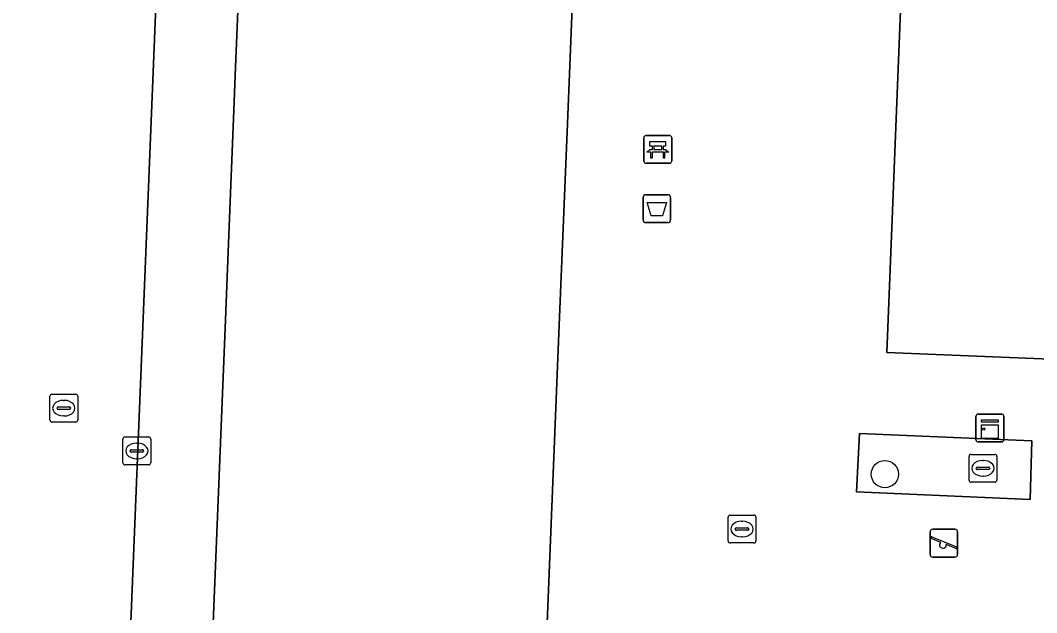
# Model space of a CAD drawing. Extents: x 160888 to 161385, y 386490 to 386908.
# Drawn here: x 161104.89 to 161141.39, y 386621.36 to 386642.62 of the extents above; entities that cross this region are included whole.
import ezdxf

# ---------------------------------------------------------------- set-up
doc = ezdxf.new("R2010")
doc.units = 0
for name, color, linetype in [('IMGEO_Afvalbak', 7, 'Continuous'), ('IMGEO_Bank', 7, 'Continuous'), ('IMGEO_Boom', 7, 'Continuous'), ('IMGEO_Groenvoorziening', 7, 'Continuous'), ('IMGEO_Kast', 7, 'Continuous'), ('IMGEO_Kolk', 7, 'Continuous'), ('IMGEO_Pand', 7, 'Continuous'), ('IMGEO_Rijbaan_lokaal_open', 7, 'Continuous'), ('IMGEO_Rioolput', 7, 'Continuous'), ('IMGEO_Speelvoorziening', 7, 'Continuous'), ('IMGEO_Voetgangersgebied_open', 7, 'Continuous'), ('IMGEO_Voetpad_open', 7, 'Continuous')]:
    doc.layers.add(name, color=color, linetype=linetype)

msp = doc.modelspace()

# ---------------------------------------------------------------- linework, layer by layer
at = {"layer": 'IMGEO_Afvalbak'}
for p, q in [((161127.257, 386635.458), (161127.257, 386636.258)), ((161127.257, 386636.258), (161127.257, 386635.458)), ((161127.357, 386636.358), (161128.147, 386636.358)), ((161128.147, 386636.358), (161127.357, 386636.358)), ((161128.247, 386636.258), (161128.247, 386635.458)), ((161128.247, 386635.458), (161128.247, 386636.258)), ((161128.147, 386635.358), (161127.357, 386635.358)), ((161127.357, 386635.358), (161128.147, 386635.358))]:
    msp.add_line(p, q, dxfattribs=at)
msp.add_lwpolyline([(161127.4, 386636.072), (161128.104, 386636.072), (161127.955, 386635.602), (161127.549, 386635.602), (161127.4, 386636.072)], dxfattribs=at)
for centre, start, end in [((161127.357, 386636.258), 90, 180), ((161127.357, 386636.258), 90, 180), ((161128.147, 386636.258), 0, 90), ((161128.147, 386636.258), 360, 90), ((161127.357, 386635.458), 180, 270), ((161127.357, 386635.458), 180, 270), ((161128.147, 386635.458), 270, 0), ((161128.147, 386635.458), 270, 0)]:
    msp.add_arc(centre, 0.1, start, end, dxfattribs=at)
at = {"layer": 'IMGEO_Bank'}
for p, q in [((161127.285, 386637.559), (161127.285, 386638.4)), ((161127.285, 386638.4), (161127.285, 386637.559)), ((161127.36, 386638.484), (161128.201, 386638.484)), ((161128.201, 386638.484), (161127.36, 386638.484)), ((161128.285, 386638.409), (161128.285, 386637.568)), ((161128.285, 386637.568), (161128.285, 386638.409)), ((161127.982, 386637.882), (161127.589, 386637.882)), ((161127.594, 386637.99), (161127.594, 386638.096)), ((161127.638, 386638.096), (161127.638, 386637.99)), ((161127.926, 386638.102), (161127.644, 386638.102)), ((161127.644, 386637.984), (161127.926, 386637.984)), ((161127.932, 386637.99), (161127.932, 386638.096)), ((161127.976, 386638.096), (161127.976, 386637.99)), ((161128.21, 386637.484), (161127.369, 386637.484)), ((161127.369, 386637.484), (161128.21, 386637.484))]:
    msp.add_line(p, q, dxfattribs=at)
for points in [[(161127.588, 386638.102), (161127.502, 386638.102), (161127.502, 386638.263), (161128.065, 386638.263), (161128.065, 386638.102), (161127.982, 386638.102)], [(161127.532, 386637.882), (161127.39, 386637.882), (161127.502, 386637.984), (161127.588, 386637.984)], [(161127.582, 386637.875), (161127.582, 386637.668), (161127.539, 386637.668), (161127.539, 386637.875)], [(161127.982, 386637.984), (161128.065, 386637.984), (161128.177, 386637.882), (161128.038, 386637.882)], [(161128.032, 386637.875), (161128.032, 386637.668), (161127.988, 386637.668), (161127.988, 386637.875)]]:
    msp.add_lwpolyline(points, dxfattribs=at)
for centre, radius, start, end in [((161127.363, 386638.406), 0.0779, 92.4484, 184.2845), ((161127.363, 386638.406), 0.0779, 92.4484, 184.2845), ((161128.207, 386638.406), 0.0779, 2.4484, 94.2845), ((161128.207, 386638.406), 0.0779, 2.4484, 94.2845), ((161127.532, 386637.875), 0.00671, 2.8957, 87.1043), ((161127.589, 386637.875), 0.00671, 92.8957, 177.1043), ((161127.587, 386638.095), 0.00671, 2.8957, 87.1043), ((161127.587, 386637.991), 0.00671, 272.8957, 357.1043), ((161127.644, 386638.095), 0.00671, 92.8957, 177.1043), ((161127.644, 386637.991), 0.00671, 182.8957, 267.1043), ((161127.926, 386638.095), 0.00671, 2.8957, 87.1043), ((161127.926, 386637.991), 0.00671, 272.8957, 357.1043), ((161127.983, 386638.095), 0.00671, 92.8957, 177.1043), ((161127.983, 386637.991), 0.00671, 182.8957, 267.1043), ((161127.981, 386637.875), 0.00671, 2.8957, 87.1043), ((161128.038, 386637.875), 0.00671, 92.8957, 177.1043), ((161127.363, 386637.562), 0.0779, 182.4484, 274.2845), ((161127.363, 386637.562), 0.0779, 182.4484, 274.2845), ((161128.207, 386637.562), 0.0779, 272.4484, 4.2845), ((161128.207, 386637.562), 0.0779, 272.4484, 4.2845)]:
    msp.add_arc(centre, radius, start, end, dxfattribs=at)
at = {"layer": 'IMGEO_Boom'}
msp.add_circle((161135.943, 386626.33), 0.489, dxfattribs=at)
at = {"layer": 'IMGEO_Groenvoorziening'}
msp.add_lwpolyline([(161141.16, 386625.416), (161141.216, 386627.524), (161135.026, 386627.787), (161134.918, 386625.69)], close=True, dxfattribs=at)
at = {"layer": 'IMGEO_Kast'}
for p, q in [((161139.214, 386627.559), (161139.214, 386628.4)), ((161139.214, 386628.4), (161139.214, 386627.559)), ((161139.289, 386628.484), (161140.13, 386628.484)), ((161140.13, 386628.484), (161139.289, 386628.484)), ((161140.214, 386628.409), (161140.214, 386627.568)), ((161140.214, 386627.568), (161140.214, 386628.409)), ((161140.139, 386627.484), (161139.298, 386627.484)), ((161139.298, 386627.484), (161140.139, 386627.484))]:
    msp.add_line(p, q, dxfattribs=at)
for points in [[(161139.409, 386628.274), (161140.009, 386628.274), (161140.009, 386628.189), (161139.409, 386628.189), (161139.409, 386628.274)], [(161139.409, 386628.099), (161140.009, 386628.099), (161140.009, 386627.61), (161139.409, 386627.61), (161139.409, 386628.099)]]:
    msp.add_lwpolyline(points, dxfattribs=at)
msp.add_circle((161139.493, 386627.948), 0.0377, dxfattribs=at)
for centre, start, end in [((161139.292, 386628.406), 92.4484, 184.2845), ((161139.292, 386628.406), 92.4484, 184.2845), ((161140.136, 386628.406), 2.4484, 94.2845), ((161140.136, 386628.406), 2.4484, 94.2845), ((161139.292, 386627.562), 182.4484, 274.2845), ((161139.292, 386627.562), 182.4484, 274.2845), ((161140.136, 386627.562), 272.4484, 4.2845), ((161140.136, 386627.562), 272.4484, 4.2845)]:
    msp.add_arc(centre, 0.0779, start, end, dxfattribs=at)
at = {"layer": 'IMGEO_Kolk'}
for p, q in [((161108.65, 386627.661), (161109.502, 386627.661)), ((161108.575, 386626.735), (161108.575, 386627.587)), ((161109.063, 386627.441), (161109.088, 386627.441)), ((161109.576, 386627.587), (161109.576, 386626.735)), ((161108.834, 386627.155), (161108.834, 386627.167)), ((161109.272, 386627.118), (161108.874, 386627.118)), ((161108.877, 386627.204), (161109.275, 386627.204)), ((161109.318, 386627.167), (161109.318, 386627.155)), ((161109.502, 386626.661), (161108.65, 386626.661)), ((161109.086, 386626.881), (161109.061, 386626.881)), ((161130.31, 386623.93), (161130.31, 386624.782)), ((161130.385, 386624.856), (161131.237, 386624.856)), ((161131.311, 386624.782), (161131.311, 386623.93)), ((161130.569, 386624.35), (161130.569, 386624.362)), ((161130.612, 386624.399), (161131.01, 386624.399)), ((161130.798, 386624.636), (161130.823, 386624.636)), ((161131.053, 386624.362), (161131.053, 386624.35)), ((161131.007, 386624.313), (161130.609, 386624.313)), ((161130.821, 386624.076), (161130.796, 386624.076)), ((161131.237, 386623.856), (161130.385, 386623.856))]:
    msp.add_line(p, q, dxfattribs=at)
for points in [[(161108.65, 386627.661), (161109.502, 386627.661)], [(161108.575, 386626.735), (161108.575, 386627.587)], [(161109.576, 386627.587), (161109.576, 386626.735)], [(161109.502, 386626.661), (161108.65, 386626.661)], [(161130.31, 386623.93), (161130.31, 386624.782)], [(161130.385, 386624.856), (161131.237, 386624.856)], [(161131.311, 386624.782), (161131.311, 386623.93)], [(161131.237, 386623.856), (161130.385, 386623.856)]]:
    msp.add_lwpolyline(points, dxfattribs=at)
for centre, radius, start, end in [((161108.652, 386627.585), 0.0765, 91.552, 178.448), ((161108.652, 386627.585), 0.0765, 91.552, 178.448), ((161109.5, 386627.585), 0.0765, 1.552, 88.448), ((161109.5, 386627.585), 0.0765, 1.552, 88.448), ((161108.874, 386627.164), 0.0403, 85.8775, 175.7526), ((161108.871, 386627.154), 0.0366, 178.938, 274.7102), ((161109.275, 386627.161), 0.043, 264.8664, 352.4533), ((161109.279, 386627.166), 0.0386, 1.7309, 96.639), ((161108.652, 386626.737), 0.0765, 181.552, 268.448), ((161108.652, 386626.737), 0.0765, 181.552, 268.448), ((161109.5, 386626.737), 0.0765, 271.552, 358.448), ((161109.5, 386626.737), 0.0765, 271.552, 358.448), ((161130.387, 386624.78), 0.0765, 91.552, 178.448), ((161130.387, 386624.78), 0.0765, 91.552, 178.448), ((161131.235, 386624.78), 0.0765, 1.552, 88.448), ((161131.235, 386624.78), 0.0765, 1.552, 88.448), ((161130.609, 386624.359), 0.0403, 85.8775, 175.7526), ((161130.606, 386624.349), 0.0366, 178.938, 274.7102), ((161131.01, 386624.356), 0.043, 264.8664, 352.4533), ((161131.014, 386624.361), 0.0386, 1.7309, 96.639), ((161130.387, 386623.932), 0.0765, 181.552, 268.448), ((161130.387, 386623.932), 0.0765, 181.552, 268.448), ((161131.235, 386623.932), 0.0765, 271.552, 358.448), ((161131.235, 386623.932), 0.0765, 271.552, 358.448)]:
    msp.add_arc(centre, radius, start, end, dxfattribs=at)
for centre, major_axis, ratio, start_param, end_param in [((161109.062, 386627.161), (-0.387, 0.002), 0.722429, 4.712389, 7.853982), ((161109.087, 386627.161), (-0.39, 0.002), 0.717154, 1.570796, 4.712389), ((161130.797, 386624.356), (-0.387, 0.002), 0.722429, 4.712389, 7.853982), ((161130.822, 386624.356), (-0.39, 0.002), 0.717154, 1.570796, 4.712389)]:
    msp.add_ellipse(centre, major_axis=major_axis, ratio=ratio, start_param=start_param, end_param=end_param, dxfattribs=at)
at = {"layer": 'IMGEO_Pand'}
for points in [[(161152.718, 386692.638), (161139.631, 386693.169), (161138.466, 386692.089), (161136.014, 386630.69), (161144.239, 386630.361)], [(161129.239, 386576.285), (161129.528, 386583.353), (161129.817, 386590.42), (161130.314, 386602.572), (161130.741, 386613.029), (161129.102, 386613.11), (161129.234, 386616.884), (161123.653, 386617.125), (161124.235, 386631.392), (161124.542, 386638.918), (161124.93, 386648.428), (161125.316, 386657.891), (161125.805, 386669.885)], [(161113.546, 386663.894), (161112.853, 386646.718), (161112.621, 386640.934), (161112.559, 386639.396), (161112.378, 386634.915), (161112.255, 386631.87), (161111.098, 386603.328), (161110.606, 386591.176), (161110.319, 386584.108), (161110.116, 386579.09), (161091.136, 386579.854), (161084.022, 386580.14), (161074.316, 386580.531), (161062.171, 386581.019), (161050.874, 386581.474), (161050.87, 386581.374), (161046.888, 386581.503), (161046.117, 386562.468)]]:
    msp.add_lwpolyline(points, dxfattribs=at)
at = {"layer": 'IMGEO_Rijbaan_lokaal_open'}
msp.add_lwpolyline([(161098.414, 386599.274), (161098.278, 386599.279), (161047.095, 386601.374), (161044.375, 386601.515), (161044.251, 386596.188), (161052.882, 386595.826), (161053.723, 386595.747), (161057.303, 386595.654), (161057.994, 386595.63), (161091.236, 386594.231), (161094.965, 386594.132), (161101.774, 386593.919), (161107.744, 386593.603), (161110.493, 386661.403)], dxfattribs=at)
at = {"layer": 'IMGEO_Rioolput'}
for p, q in [((161105.95, 386628.27), (161105.95, 386629.122)), ((161106.025, 386629.196), (161106.877, 386629.196)), ((161106.951, 386629.122), (161106.951, 386628.27)), ((161106.252, 386628.739), (161106.65, 386628.739)), ((161106.438, 386628.976), (161106.463, 386628.976)), ((161106.209, 386628.69), (161106.209, 386628.702)), ((161106.647, 386628.653), (161106.249, 386628.653)), ((161106.461, 386628.416), (161106.436, 386628.416)), ((161106.693, 386628.702), (161106.693, 386628.69)), ((161106.877, 386628.196), (161106.025, 386628.196)), ((161138.964, 386626.112), (161138.964, 386626.964)), ((161139.039, 386627.038), (161139.891, 386627.038)), ((161139.965, 386626.964), (161139.965, 386626.112)), ((161139.223, 386626.532), (161139.223, 386626.544)), ((161139.266, 386626.581), (161139.664, 386626.581)), ((161139.452, 386626.818), (161139.477, 386626.818)), ((161139.707, 386626.544), (161139.707, 386626.532)), ((161139.661, 386626.495), (161139.263, 386626.495)), ((161139.475, 386626.258), (161139.45, 386626.258)), ((161139.891, 386626.038), (161139.039, 386626.038))]:
    msp.add_line(p, q, dxfattribs=at)
for points in [[(161105.95, 386628.27), (161105.95, 386629.122)], [(161106.025, 386629.196), (161106.877, 386629.196)], [(161106.951, 386629.122), (161106.951, 386628.27)], [(161106.877, 386628.196), (161106.025, 386628.196)], [(161138.964, 386626.112), (161138.964, 386626.964)], [(161139.039, 386627.038), (161139.891, 386627.038)], [(161139.965, 386626.964), (161139.965, 386626.112)], [(161139.891, 386626.038), (161139.039, 386626.038)]]:
    msp.add_lwpolyline(points, dxfattribs=at)
for centre, radius, start, end in [((161106.027, 386629.12), 0.0765, 91.552, 178.448), ((161106.027, 386629.12), 0.0765, 91.552, 178.448), ((161106.875, 386629.12), 0.0765, 1.552, 88.448), ((161106.875, 386629.12), 0.0765, 1.552, 88.448), ((161106.249, 386628.699), 0.0403, 85.8775, 175.7526), ((161106.654, 386628.701), 0.0386, 1.7309, 96.639), ((161106.246, 386628.689), 0.0366, 178.938, 274.7102), ((161106.65, 386628.696), 0.043, 264.8664, 352.4533), ((161106.027, 386628.272), 0.0765, 181.552, 268.448), ((161106.027, 386628.272), 0.0765, 181.552, 268.448), ((161106.875, 386628.272), 0.0765, 271.552, 358.448), ((161106.875, 386628.272), 0.0765, 271.552, 358.448), ((161139.041, 386626.962), 0.0765, 91.552, 178.448), ((161139.041, 386626.962), 0.0765, 91.552, 178.448), ((161139.889, 386626.962), 0.0765, 1.552, 88.448), ((161139.889, 386626.962), 0.0765, 1.552, 88.448), ((161139.263, 386626.541), 0.0403, 85.8775, 175.7526), ((161139.26, 386626.531), 0.0366, 178.938, 274.7102), ((161139.664, 386626.538), 0.043, 264.8664, 352.4533), ((161139.668, 386626.543), 0.0386, 1.7309, 96.639), ((161139.041, 386626.114), 0.0765, 181.552, 268.448), ((161139.041, 386626.114), 0.0765, 181.552, 268.448), ((161139.889, 386626.114), 0.0765, 271.552, 358.448), ((161139.889, 386626.114), 0.0765, 271.552, 358.448)]:
    msp.add_arc(centre, radius, start, end, dxfattribs=at)
for centre, major_axis, ratio, start_param, end_param in [((161106.437, 386628.696), (-0.387, 0.002), 0.722429, 4.712389, 7.853982), ((161106.462, 386628.696), (-0.39, 0.002), 0.717154, 1.570796, 4.712389), ((161139.451, 386626.538), (-0.387, 0.002), 0.722429, 4.712389, 7.853982), ((161139.476, 386626.538), (-0.39, 0.002), 0.717154, 1.570796, 4.712389)]:
    msp.add_ellipse(centre, major_axis=major_axis, ratio=ratio, start_param=start_param, end_param=end_param, dxfattribs=at)
at = {"layer": 'IMGEO_Speelvoorziening'}
for p, q in [((161137.665, 386624.351), (161138.455, 386624.351)), ((161138.455, 386624.351), (161137.665, 386624.351)), ((161137.565, 386623.451), (161137.565, 386624.251)), ((161137.565, 386624.251), (161137.565, 386623.451)), ((161137.948, 386623.879), (161137.609, 386624.016)), ((161137.634, 386624.076), (161138.51, 386623.723)), ((161138.555, 386624.251), (161138.555, 386623.451)), ((161138.555, 386623.451), (161138.555, 386624.251)), ((161138.486, 386623.663), (161138.146, 386623.8)), ((161138.455, 386623.351), (161137.665, 386623.351)), ((161137.665, 386623.351), (161138.455, 386623.351))]:
    msp.add_line(p, q, dxfattribs=at)
for centre, radius, start, end in [((161137.665, 386624.251), 0.1, 90, 180), ((161137.665, 386624.251), 0.1, 90, 180), ((161138.455, 386624.251), 0.1, 0, 90), ((161138.455, 386624.251), 0.1, 360, 90), ((161137.622, 386624.046), 0.0327, 68.078, 248.078), ((161138.027, 386623.789), 0.12, 130.9928, 5.1632), ((161138.498, 386623.693), 0.0327, 248.078, 68.078), ((161137.665, 386623.451), 0.1, 180, 270), ((161137.665, 386623.451), 0.1, 180, 270), ((161138.455, 386623.451), 0.1, 270, 0), ((161138.455, 386623.451), 0.1, 270, 0)]:
    msp.add_arc(centre, radius, start, end, dxfattribs=at)
at = {"layer": 'IMGEO_Voetgangersgebied_open'}
for points in [[(161143.664, 386697.789), (161136.518, 386698.078), (161136.801, 386705.368), (161136.985, 386710.09), (161127.462, 386710.495), (161125.805, 386669.885), (161125.316, 386657.891), (161124.93, 386648.428), (161124.542, 386638.918), (161124.235, 386631.392), (161123.653, 386617.125), (161129.234, 386616.884), (161129.102, 386613.11), (161130.741, 386613.029), (161130.314, 386602.572), (161129.817, 386590.42), (161129.528, 386583.353), (161129.239, 386576.285), (161128.539, 386559.143), (161131.001, 386561.219), (161139.877, 386568.704), (161143.412, 386571.685)], [(161144.239, 386630.361), (161136.014, 386630.69), (161138.466, 386692.089), (161139.631, 386693.169), (161152.718, 386692.638)]]:
    msp.add_lwpolyline(points, dxfattribs=at)
msp.add_lwpolyline([(161141.216, 386627.524), (161141.16, 386625.416), (161134.918, 386625.69), (161135.026, 386627.787)], close=True, dxfattribs=at)
at = {"layer": 'IMGEO_Voetpad_open'}
msp.add_lwpolyline([(161112.255, 386631.87), (161112.378, 386634.915), (161112.559, 386639.396), (161112.621, 386640.934), (161112.853, 386646.718), (161113.546, 386663.894), (161110.493, 386661.403), (161107.744, 386593.603), (161107.72, 386592.866), (161107.346, 386581.714), (161048.595, 386584.064), (161046.972, 386584.164), (161046.888, 386581.503), (161050.87, 386581.374), (161050.874, 386581.474), (161062.171, 386581.019), (161074.316, 386580.531), (161084.022, 386580.14), (161091.136, 386579.854), (161110.116, 386579.09), (161110.319, 386584.108), (161110.606, 386591.176), (161111.098, 386603.328)], close=True, dxfattribs=at)

doc.saveas('drawing.dxf')
